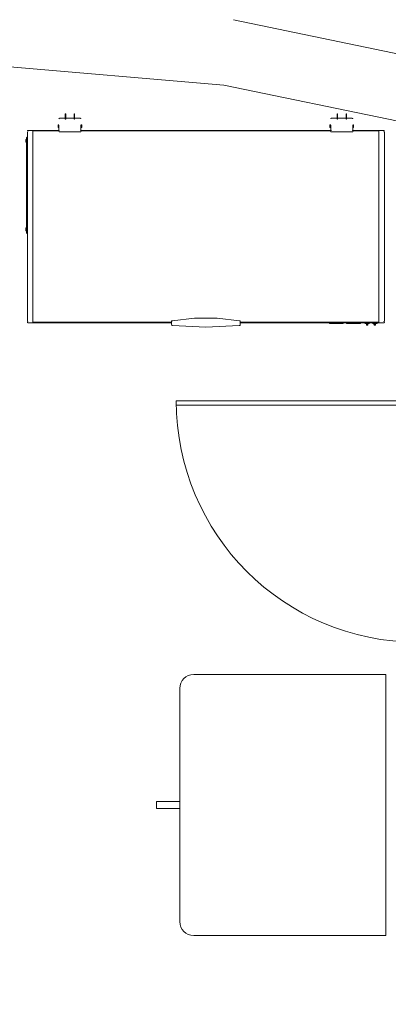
# Model space of a CAD drawing. Header units: millimetres. Extents: x 567 to 934, y -1 to 364.
# Tile 415 of 656: x 747.95 to 750.64, y 47.27 to 54.44. Entities that reach past the tile are written whole.
import ezdxf

# ---------------------------------------------------------------- set-up
doc = ezdxf.new("R2010")
doc.units = ezdxf.units.MM
doc.header["$MEASUREMENT"] = 0
doc.layers.add('ARQ FINA', color=8, linetype='Continuous')

msp = doc.modelspace()

# ---------------------------------------------------------------- linework, layer by layer
at = {"layer": 'ARQ FINA', "lineweight": 5}
for p, q in [((813.7128, 41.1145), (749.5081, 54.441)), ((813.7128, 41.1145), (749.5081, 54.441)), ((746.8453, 54.1871), (749.4386, 53.9652)), ((749.4386, 53.9652), (750.7078, 53.7018)), ((748.2869, 53.7548), (748.2834, 53.7548)), ((748.2834, 53.7548), (748.2834, 53.7178)), ((748.2869, 53.7178), (748.2869, 53.7548)), ((748.3522, 53.7548), (748.3487, 53.7548)), ((748.3487, 53.7548), (748.3487, 53.7178)), ((748.3522, 53.7178), (748.3522, 53.7548)), ((750.2669, 53.7548), (750.2634, 53.7548)), ((750.2634, 53.7548), (750.2634, 53.7178)), ((750.2669, 53.7178), (750.2669, 53.7548)), ((750.3322, 53.7548), (750.3287, 53.7548)), ((750.3287, 53.7548), (750.3287, 53.7178)), ((750.3322, 53.7178), (750.3322, 53.7548)), ((748.2318, 53.6769), (748.2318, 53.657)), ((748.2318, 53.6769), (748.2318, 53.6694)), ((748.2318, 53.6694), (748.2318, 53.6769)), ((748.2344, 53.6769), (748.2318, 53.6769)), ((748.2318, 53.6769), (748.2344, 53.6769)), ((748.2378, 53.6769), (748.2344, 53.6769)), ((748.2378, 53.6695), (748.2378, 53.674)), ((748.2378, 53.6569), (748.2378, 53.674)), ((748.3938, 53.7231), (748.2418, 53.7231)), ((748.2834, 53.7178), (748.2869, 53.7178)), ((748.3487, 53.7178), (748.3522, 53.7178)), ((748.4012, 53.6769), (748.3978, 53.6769)), ((748.3978, 53.674), (748.3978, 53.6569)), ((748.3978, 53.674), (748.3978, 53.6695)), ((748.4012, 53.6769), (748.4038, 53.6769)), ((748.4038, 53.6769), (748.4012, 53.6769)), ((748.4038, 53.6769), (748.4038, 53.6694)), ((748.4038, 53.657), (748.4038, 53.6769)), ((748.4038, 53.6694), (748.4038, 53.6769)), ((750.2118, 53.6694), (750.2118, 53.6769)), ((750.2118, 53.6769), (750.2118, 53.6694)), ((750.2118, 53.6769), (750.2118, 53.657)), ((750.2118, 53.6769), (750.2144, 53.6769)), ((750.2144, 53.6769), (750.2118, 53.6769)), ((750.2178, 53.6769), (750.2144, 53.6769)), ((750.2178, 53.6695), (750.2178, 53.674)), ((750.2178, 53.6569), (750.2178, 53.674)), ((750.3738, 53.7231), (750.2218, 53.7231)), ((750.2634, 53.7178), (750.2669, 53.7178)), ((750.3287, 53.7178), (750.3322, 53.7178)), ((750.3812, 53.6769), (750.3778, 53.6769)), ((750.3778, 53.674), (750.3778, 53.6569)), ((750.3778, 53.674), (750.3778, 53.6695)), ((750.3838, 53.6769), (750.3812, 53.6769)), ((750.3812, 53.6769), (750.3838, 53.6769)), ((750.3838, 53.6694), (750.3838, 53.6769)), ((750.3838, 53.657), (750.3838, 53.6769)), ((750.3838, 53.6769), (750.3838, 53.6694)), ((748.0078, 53.6252), (748.0078, 52.2452)), ((748.0438, 53.6352), (748.0118, 53.6352)), ((748.2405, 53.6352), (748.0278, 53.6352)), ((748.2385, 53.6312), (748.0478, 53.6312)), ((748.0478, 53.6312), (748.0478, 53.6252)), ((748.0478, 52.2452), (748.0478, 53.6252)), ((748.0478, 52.2452), (748.0478, 53.6252)), ((748.2318, 53.6645), (748.2318, 53.657)), ((748.2318, 53.657), (748.2318, 53.6645)), ((748.2318, 53.657), (748.2344, 53.657)), ((748.2344, 53.657), (748.2318, 53.657)), ((748.2344, 53.6569), (748.2378, 53.6569)), ((748.2378, 53.6731), (748.2378, 53.638)), ((748.2378, 53.6569), (748.2378, 53.6644)), ((748.2418, 53.6242), (748.3938, 53.6242)), ((750.2205, 53.6352), (748.3951, 53.6352)), ((750.2185, 53.6312), (748.3971, 53.6312)), ((748.3978, 53.638), (748.3978, 53.6731)), ((748.3978, 53.6644), (748.3978, 53.6569)), ((748.3978, 53.6569), (748.4012, 53.6569)), ((748.4038, 53.657), (748.4012, 53.657)), ((748.4012, 53.657), (748.4038, 53.657)), ((748.4038, 53.6645), (748.4038, 53.657)), ((748.4038, 53.657), (748.4038, 53.6645)), ((750.2118, 53.657), (750.2118, 53.6645)), ((750.2118, 53.6645), (750.2118, 53.657)), ((750.2144, 53.657), (750.2118, 53.657)), ((750.2118, 53.657), (750.2144, 53.657)), ((750.2144, 53.6569), (750.2178, 53.6569)), ((750.2178, 53.6731), (750.2178, 53.638)), ((750.2178, 53.6569), (750.2178, 53.6644)), ((750.2218, 53.6242), (750.3738, 53.6242)), ((750.5878, 53.6352), (750.3751, 53.6352)), ((750.5678, 53.6312), (750.3771, 53.6312)), ((750.3778, 53.638), (750.3778, 53.6731)), ((750.3778, 53.6644), (750.3778, 53.6569)), ((750.3778, 53.6569), (750.3812, 53.6569)), ((750.3812, 53.657), (750.3838, 53.657)), ((750.3838, 53.657), (750.3812, 53.657)), ((750.3838, 53.657), (750.3838, 53.6645)), ((750.3838, 53.6645), (750.3838, 53.657)), ((750.5678, 53.6252), (750.5678, 53.6312)), ((750.5678, 53.6252), (750.5678, 52.2452)), ((750.5678, 53.6252), (750.5678, 52.2452)), ((750.6038, 53.6352), (750.5718, 53.6352)), ((750.6078, 52.2452), (750.6078, 53.6252)), ((747.9958, 53.5614), (747.9958, 53.5689)), ((747.9958, 53.5689), (747.9958, 53.5614)), ((747.9958, 53.5689), (747.9958, 53.549)), ((747.9958, 53.5689), (747.9984, 53.5689)), ((747.9984, 53.5689), (747.9958, 53.5689)), ((747.9958, 53.549), (747.9958, 53.5566)), ((747.9958, 53.5566), (747.9958, 53.549)), ((747.9984, 53.549), (747.9958, 53.549)), ((747.9958, 53.549), (747.9984, 53.549)), ((748.0018, 53.569), (747.9984, 53.569)), ((748.0018, 53.569), (747.9984, 53.569)), ((747.9984, 53.549), (748.0018, 53.549)), ((747.9984, 53.549), (748.0018, 53.549)), ((748.0018, 53.5812), (748.0018, 52.8892)), ((748.0078, 53.5852), (748.0058, 53.5852)), ((747.9958, 52.9176), (747.9958, 52.9251)), ((747.9958, 52.9251), (747.9958, 52.9176)), ((747.9958, 52.9251), (747.9958, 52.9052)), ((747.9958, 52.9251), (747.9984, 52.9251)), ((747.9984, 52.9251), (747.9958, 52.9251)), ((747.9958, 52.9052), (747.9958, 52.9128)), ((747.9958, 52.9128), (747.9958, 52.9052)), ((747.9984, 52.9052), (747.9958, 52.9052)), ((747.9958, 52.9052), (747.9984, 52.9052)), ((748.0018, 52.9252), (747.9984, 52.9252)), ((748.0018, 52.9252), (747.9984, 52.9252)), ((747.9984, 52.9052), (748.0018, 52.9052)), ((747.9984, 52.9052), (748.0018, 52.9052)), ((748.0078, 52.8852), (748.0058, 52.8852)), ((748.0478, 52.2452), (748.0478, 52.2392)), ((749.0578, 52.2225), (749.0578, 52.2434)), ((749.5578, 52.2434), (749.5578, 52.2225)), ((750.5678, 52.2392), (750.5678, 52.2452)), ((748.0118, 52.2352), (748.0438, 52.2352)), ((748.0278, 52.2352), (749.0578, 52.2352)), ((748.0478, 52.2392), (749.0578, 52.2392)), ((749.5578, 52.2392), (750.5678, 52.2392)), ((749.5578, 52.2352), (750.5878, 52.2352)), ((750.2085, 52.2357), (750.2085, 52.2292)), ((750.2085, 52.2292), (750.2585, 52.2292)), ((750.2166, 52.2352), (750.2166, 52.2326)), ((750.2585, 52.2292), (750.3085, 52.2292)), ((750.3085, 52.2292), (750.3085, 52.2353)), ((750.3328, 52.2353), (750.3328, 52.2292)), ((750.3328, 52.2292), (750.3828, 52.2292)), ((750.3409, 52.2352), (750.3409, 52.2326)), ((750.3828, 52.2292), (750.4328, 52.2292)), ((750.4328, 52.2292), (750.4328, 52.2353)), ((750.4648, 52.2352), (750.4648, 52.2332)), ((750.4648, 52.2332), (750.4662, 52.2332)), ((750.4648, 52.2332), (750.4693, 52.2332)), ((750.4661, 52.2353), (750.4661, 52.2319)), ((750.4661, 52.2319), (750.4661, 52.2291)), ((750.4666, 52.2291), (750.4661, 52.2291)), ((750.4666, 52.2291), (750.4661, 52.2291)), ((750.4662, 52.2332), (750.4707, 52.2332)), ((750.4722, 52.2291), (750.4681, 52.2291)), ((750.4722, 52.2291), (750.4681, 52.2291)), ((750.4693, 52.2332), (750.4707, 52.2332)), ((750.4707, 52.2332), (750.4707, 52.2352)), ((750.4771, 52.2257), (750.477, 52.2261)), ((750.477, 52.2261), (750.4771, 52.2257)), ((750.4885, 52.2257), (750.4771, 52.2257)), ((750.4799, 52.2352), (750.4799, 52.2332)), ((750.4799, 52.2332), (750.4828, 52.2332)), ((750.4828, 52.2332), (750.4857, 52.2332)), ((750.4857, 52.2332), (750.4857, 52.2352)), ((750.4886, 52.2261), (750.4885, 52.2257)), ((750.4885, 52.2257), (750.4886, 52.2261)), ((750.4975, 52.2291), (750.492, 52.2291)), ((750.4975, 52.2291), (750.492, 52.2291)), ((750.495, 52.2352), (750.495, 52.2332)), ((750.495, 52.2332), (750.4995, 52.2332)), ((750.495, 52.2332), (750.4963, 52.2332)), ((750.4963, 52.2332), (750.5008, 52.2332)), ((750.4995, 52.2291), (750.499, 52.2291)), ((750.4995, 52.2291), (750.499, 52.2291)), ((750.4995, 52.2319), (750.4995, 52.2353)), ((750.4995, 52.2332), (750.5008, 52.2332)), ((750.4995, 52.2291), (750.4995, 52.2319)), ((750.5008, 52.2332), (750.5008, 52.2352)), ((750.5195, 52.2352), (750.5195, 52.2332)), ((750.5195, 52.2332), (750.5209, 52.2332)), ((750.5195, 52.2332), (750.524, 52.2332)), ((750.5208, 52.2353), (750.5208, 52.2319)), ((750.5208, 52.2319), (750.5208, 52.2291)), ((750.5214, 52.2291), (750.5208, 52.2291)), ((750.5214, 52.2291), (750.5208, 52.2291)), ((750.5209, 52.2332), (750.5254, 52.2332)), ((750.5284, 52.2291), (750.5228, 52.2291)), ((750.5284, 52.2291), (750.5228, 52.2291)), ((750.524, 52.2332), (750.5254, 52.2332)), ((750.5254, 52.2332), (750.5254, 52.2352)), ((750.5318, 52.2257), (750.5317, 52.2261)), ((750.5317, 52.2261), (750.5318, 52.2257)), ((750.5433, 52.2257), (750.5318, 52.2257)), ((750.5346, 52.2352), (750.5346, 52.2332)), ((750.5346, 52.2332), (750.5375, 52.2332)), ((750.5375, 52.2332), (750.5405, 52.2332)), ((750.5405, 52.2332), (750.5405, 52.2352)), ((750.5433, 52.2261), (750.5433, 52.2257)), ((750.5433, 52.2257), (750.5433, 52.2261)), ((750.5522, 52.2291), (750.5467, 52.2291)), ((750.5522, 52.2291), (750.5467, 52.2291)), ((750.5497, 52.2352), (750.5497, 52.2332)), ((750.5497, 52.2332), (750.5542, 52.2332)), ((750.5497, 52.2332), (750.5511, 52.2332)), ((750.5511, 52.2332), (750.5556, 52.2332)), ((750.5542, 52.2291), (750.5537, 52.2291)), ((750.5542, 52.2291), (750.5537, 52.2291)), ((750.5542, 52.2319), (750.5542, 52.2353)), ((750.5542, 52.2332), (750.5556, 52.2332)), ((750.5542, 52.2291), (750.5542, 52.2319)), ((750.5556, 52.2332), (750.5556, 52.2352)), ((750.5718, 52.2352), (750.6038, 52.2352)), ((750.8478, 51.6663), (749.0923, 51.6663)), ((749.0923, 51.6663), (749.0923, 51.6344)), ((749.0923, 51.6344), (750.8478, 51.6344)), ((750.6178, 49.6754), (749.2194, 49.6754)), ((749.2194, 49.6754), (750.6178, 49.6754)), ((750.6178, 47.7754), (750.6178, 49.6754)), ((750.6178, 49.6754), (750.6178, 47.7754)), ((749.1178, 49.5738), (749.1178, 48.7508)), ((749.1178, 47.877), (749.1178, 49.5738)), ((749.1178, 48.7508), (748.9479, 48.7508)), ((748.9479, 48.7508), (748.9479, 48.7)), ((748.9479, 48.7), (748.9479, 48.7508)), ((748.9479, 48.7508), (749.1178, 48.7508)), ((749.1178, 48.7), (749.1178, 48.7508)), ((749.1178, 48.7508), (749.1178, 48.7)), ((748.9479, 48.7), (749.1178, 48.7)), ((749.1178, 48.7), (748.9479, 48.7)), ((749.1178, 48.7), (749.1178, 47.877)), ((749.2194, 47.7754), (750.6178, 47.7754)), ((750.6178, 47.7754), (749.2194, 47.7754))]:
    msp.add_line(p, q, dxfattribs=at)
for points in [[(748.2378, 53.7191), (748.2378, 53.7192), (748.2378, 53.7194), (748.2378, 53.7196), (748.2378, 53.7197), (748.2379, 53.7199), (748.2379, 53.72), (748.238, 53.7202), (748.238, 53.7203), (748.2381, 53.7205), (748.2381, 53.7206), (748.2382, 53.7208), (748.2382, 53.7209), (748.2383, 53.7211), (748.2384, 53.7212), (748.2385, 53.7213), (748.2386, 53.7215), (748.2387, 53.7216), (748.2388, 53.7217), (748.2389, 53.7218), (748.239, 53.7219), (748.2391, 53.7221), (748.2392, 53.7222), (748.2394, 53.7223), (748.2395, 53.7224), (748.2396, 53.7224), (748.2398, 53.7225), (748.2399, 53.7226), (748.2401, 53.7227), (748.2402, 53.7227), (748.2403, 53.7228), (748.2405, 53.7229), (748.2407, 53.7229), (748.2408, 53.7229), (748.241, 53.723), (748.2411, 53.723), (748.2413, 53.723), (748.2414, 53.7231), (748.2416, 53.7231), (748.2418, 53.7231), (748.2418, 53.7231)], [(748.3938, 53.7231), (748.394, 53.7231), (748.3941, 53.7231), (748.3943, 53.723), (748.3944, 53.723), (748.3946, 53.723), (748.3947, 53.723), (748.3949, 53.7229), (748.3951, 53.7229), (748.3952, 53.7228), (748.3954, 53.7228), (748.3955, 53.7227), (748.3956, 53.7226), (748.3958, 53.7225), (748.3959, 53.7225), (748.3961, 53.7224), (748.3962, 53.7223), (748.3963, 53.7222), (748.3964, 53.7221), (748.3966, 53.722), (748.3967, 53.7219), (748.3968, 53.7217), (748.3969, 53.7216), (748.397, 53.7215), (748.3971, 53.7214), (748.3972, 53.7212), (748.3972, 53.7211), (748.3973, 53.721), (748.3974, 53.7208), (748.3975, 53.7207), (748.3975, 53.7205), (748.3976, 53.7204), (748.3976, 53.7202), (748.3977, 53.7201), (748.3977, 53.7199), (748.3977, 53.7198), (748.3978, 53.7196), (748.3978, 53.7194), (748.3978, 53.7193), (748.3978, 53.7191), (748.3978, 53.7191)], [(750.2178, 53.7191), (750.2178, 53.7192), (750.2178, 53.7194), (750.2178, 53.7196), (750.2179, 53.7197), (750.2179, 53.7199), (750.2179, 53.72), (750.218, 53.7202), (750.218, 53.7203), (750.2181, 53.7205), (750.2181, 53.7206), (750.2182, 53.7208), (750.2183, 53.7209), (750.2183, 53.7211), (750.2184, 53.7212), (750.2185, 53.7213), (750.2186, 53.7215), (750.2187, 53.7216), (750.2188, 53.7217), (750.2189, 53.7218), (750.219, 53.7219), (750.2191, 53.7221), (750.2193, 53.7222), (750.2194, 53.7223), (750.2195, 53.7224), (750.2197, 53.7224), (750.2198, 53.7225), (750.2199, 53.7226), (750.2201, 53.7227), (750.2202, 53.7227), (750.2204, 53.7228), (750.2205, 53.7229), (750.2207, 53.7229), (750.2208, 53.7229), (750.221, 53.723), (750.2211, 53.723), (750.2213, 53.723), (750.2215, 53.7231), (750.2216, 53.7231), (750.2218, 53.7231), (750.2218, 53.7231)], [(750.3738, 53.7231), (750.374, 53.7231), (750.3741, 53.7231), (750.3743, 53.723), (750.3745, 53.723), (750.3746, 53.723), (750.3748, 53.723), (750.3749, 53.7229), (750.3751, 53.7229), (750.3752, 53.7228), (750.3754, 53.7228), (750.3755, 53.7227), (750.3757, 53.7226), (750.3758, 53.7225), (750.3759, 53.7225), (750.3761, 53.7224), (750.3762, 53.7223), (750.3763, 53.7222), (750.3765, 53.7221), (750.3766, 53.722), (750.3767, 53.7219), (750.3768, 53.7217), (750.3769, 53.7216), (750.377, 53.7215), (750.3771, 53.7214), (750.3772, 53.7212), (750.3773, 53.7211), (750.3773, 53.721), (750.3774, 53.7208), (750.3775, 53.7207), (750.3775, 53.7205), (750.3776, 53.7204), (750.3776, 53.7202), (750.3777, 53.7201), (750.3777, 53.7199), (750.3778, 53.7198), (750.3778, 53.7196), (750.3778, 53.7194), (750.3778, 53.7193), (750.3778, 53.7191), (750.3778, 53.7191)], [(748.0078, 53.6312), (748.0078, 53.6314), (748.0078, 53.6315), (748.0078, 53.6317), (748.0079, 53.6318), (748.0079, 53.632), (748.0079, 53.6321), (748.008, 53.6323), (748.008, 53.6325), (748.0081, 53.6326), (748.0081, 53.6328), (748.0082, 53.6329), (748.0083, 53.633), (748.0083, 53.6332), (748.0084, 53.6333), (748.0085, 53.6335), (748.0086, 53.6336), (748.0087, 53.6337), (748.0088, 53.6338), (748.0089, 53.6339), (748.009, 53.6341), (748.0091, 53.6342), (748.0093, 53.6343), (748.0094, 53.6344), (748.0095, 53.6345), (748.0096, 53.6346)], [(748.0099, 53.6347), (748.0101, 53.6348), (748.0102, 53.6349), (748.0104, 53.6349), (748.0105, 53.635), (748.0107, 53.635), (748.0108, 53.6351), (748.011, 53.6351), (748.0111, 53.6351), (748.0113, 53.6352), (748.0114, 53.6352), (748.0116, 53.6352), (748.0118, 53.6352), (748.0118, 53.6352)], [(748.0119, 53.6273), (748.0114, 53.6267), (748.011, 53.626), (748.0106, 53.6253)], [(748.0278, 53.6352), (748.027, 53.6352), (748.0262, 53.6351), (748.0254, 53.635), (748.0246, 53.6349)], [(748.0438, 53.6352), (748.044, 53.6352), (748.0441, 53.6352), (748.0443, 53.6352), (748.0444, 53.6351), (748.0446, 53.6351), (748.0448, 53.6351), (748.0449, 53.635), (748.0451, 53.635), (748.0452, 53.6349), (748.0454, 53.6349), (748.0455, 53.6348), (748.0457, 53.6347)], [(748.0459, 53.6346), (748.0461, 53.6345), (748.0462, 53.6344), (748.0463, 53.6343), (748.0464, 53.6342), (748.0466, 53.6341), (748.0467, 53.634), (748.0468, 53.6339), (748.0469, 53.6337), (748.047, 53.6336), (748.0471, 53.6335), (748.0472, 53.6334), (748.0473, 53.6332), (748.0473, 53.6331), (748.0474, 53.6329), (748.0475, 53.6328), (748.0475, 53.6326), (748.0476, 53.6325), (748.0476, 53.6323), (748.0477, 53.6322), (748.0477, 53.632), (748.0477, 53.6319), (748.0478, 53.6317), (748.0478, 53.6316), (748.0478, 53.6314), (748.0478, 53.6312), (748.0478, 53.6312)], [(748.2379, 53.6385), (748.2378, 53.6387), (748.2378, 53.6388), (748.2378, 53.639), (748.2378, 53.6391), (748.2378, 53.6392)], [(748.2378, 53.6347), (748.2378, 53.6351), (748.2378, 53.6356), (748.2378, 53.636), (748.2378, 53.6364), (748.2378, 53.6368), (748.2378, 53.6371), (748.2378, 53.6375), (748.2378, 53.6378), (748.2378, 53.638), (748.2378, 53.6383), (748.2378, 53.6385), (748.2378, 53.6387), (748.2378, 53.6388), (748.2378, 53.639), (748.2378, 53.6391), (748.2378, 53.6391), (748.2378, 53.6392), (748.2378, 53.6392)], [(748.2418, 53.6242), (748.2416, 53.6242), (748.2415, 53.6242), (748.2413, 53.6242), (748.2412, 53.6242), (748.241, 53.6243), (748.2408, 53.6243), (748.2407, 53.6243), (748.2405, 53.6244), (748.2404, 53.6244), (748.2402, 53.6245), (748.2401, 53.6246), (748.24, 53.6246), (748.2398, 53.6247), (748.2397, 53.6248), (748.2395, 53.6249), (748.2394, 53.625), (748.2393, 53.6251), (748.2392, 53.6252), (748.239, 53.6253), (748.2389, 53.6254), (748.2388, 53.6255), (748.2387, 53.6256), (748.2386, 53.6258), (748.2385, 53.6259), (748.2384, 53.626), (748.2383, 53.6262), (748.2383, 53.6263), (748.2382, 53.6264), (748.2381, 53.6266), (748.2381, 53.6267), (748.238, 53.6269), (748.238, 53.627), (748.2379, 53.6272), (748.2379, 53.6273), (748.2379, 53.6275), (748.2378, 53.6277), (748.2378, 53.6278), (748.2378, 53.628), (748.2378, 53.6281), (748.2378, 53.6282)], [(748.2386, 53.6368), (748.2385, 53.6369), (748.2384, 53.637), (748.2383, 53.6372), (748.2383, 53.6373), (748.2382, 53.6374), (748.2381, 53.6376), (748.2381, 53.6377), (748.238, 53.6379)], [(748.2402, 53.6355), (748.2401, 53.6356), (748.24, 53.6356), (748.2398, 53.6357), (748.2397, 53.6358), (748.2395, 53.6359), (748.2394, 53.636), (748.2393, 53.6361)], [(748.2416, 53.6352), (748.2415, 53.6352), (748.2413, 53.6352)], [(748.3942, 53.6352), (748.394, 53.6352), (748.3938, 53.6352)], [(748.3978, 53.6282), (748.3978, 53.628), (748.3978, 53.6279), (748.3978, 53.6277), (748.3977, 53.6275), (748.3977, 53.6274), (748.3977, 53.6272), (748.3976, 53.6271), (748.3976, 53.6269), (748.3975, 53.6268), (748.3975, 53.6266), (748.3974, 53.6265), (748.3973, 53.6263), (748.3973, 53.6262), (748.3972, 53.6261), (748.3971, 53.6259), (748.397, 53.6258), (748.3969, 53.6257), (748.3968, 53.6255), (748.3967, 53.6254), (748.3966, 53.6253), (748.3965, 53.6252), (748.3963, 53.6251), (748.3962, 53.625), (748.3961, 53.6249), (748.396, 53.6248), (748.3958, 53.6247), (748.3957, 53.6246), (748.3955, 53.6246), (748.3954, 53.6245), (748.3952, 53.6244), (748.3951, 53.6244), (748.3949, 53.6243), (748.3948, 53.6243), (748.3946, 53.6243), (748.3945, 53.6242), (748.3943, 53.6242), (748.3942, 53.6242), (748.394, 53.6242), (748.3938, 53.6242), (748.3938, 53.6242)], [(748.3962, 53.636), (748.3961, 53.6359), (748.396, 53.6358), (748.3958, 53.6357), (748.3957, 53.6357), (748.3955, 53.6356), (748.3954, 53.6355)], [(748.3976, 53.6379), (748.3975, 53.6378), (748.3975, 53.6376), (748.3974, 53.6375), (748.3973, 53.6373), (748.3973, 53.6372), (748.3972, 53.6371), (748.3971, 53.6369), (748.397, 53.6368)], [(748.3978, 53.6392), (748.3978, 53.639), (748.3978, 53.6389), (748.3978, 53.6387), (748.3977, 53.6386)], [(748.3978, 53.6392), (748.3978, 53.6392), (748.3978, 53.6391), (748.3978, 53.6391), (748.3978, 53.639), (748.3978, 53.6388), (748.3978, 53.6387), (748.3978, 53.6385), (748.3978, 53.6383), (748.3978, 53.638), (748.3978, 53.6377), (748.3978, 53.6374), (748.3978, 53.6371), (748.3978, 53.6368), (748.3978, 53.6364), (748.3978, 53.636), (748.3978, 53.6355), (748.3978, 53.6351), (748.3978, 53.6347)], [(750.2178, 53.6347), (750.2178, 53.6351), (750.2178, 53.6356), (750.2178, 53.636), (750.2178, 53.6364), (750.2178, 53.6368), (750.2178, 53.6371), (750.2178, 53.6375), (750.2178, 53.6378), (750.2178, 53.638), (750.2178, 53.6383), (750.2178, 53.6385), (750.2178, 53.6387), (750.2178, 53.6388), (750.2178, 53.639), (750.2178, 53.6391), (750.2178, 53.6391), (750.2178, 53.6392), (750.2178, 53.6392)], [(750.2179, 53.6385), (750.2178, 53.6387), (750.2178, 53.6388), (750.2178, 53.639), (750.2178, 53.6391), (750.2178, 53.6392)], [(750.2218, 53.6242), (750.2217, 53.6242), (750.2215, 53.6242), (750.2213, 53.6242), (750.2212, 53.6242), (750.221, 53.6243), (750.2209, 53.6243), (750.2207, 53.6243), (750.2206, 53.6244), (750.2204, 53.6244), (750.2203, 53.6245), (750.2201, 53.6246), (750.22, 53.6246), (750.2198, 53.6247), (750.2197, 53.6248), (750.2196, 53.6249), (750.2194, 53.625), (750.2193, 53.6251), (750.2192, 53.6252), (750.2191, 53.6253), (750.2189, 53.6254), (750.2188, 53.6255), (750.2187, 53.6256), (750.2186, 53.6258), (750.2185, 53.6259), (750.2184, 53.626), (750.2184, 53.6262), (750.2183, 53.6263), (750.2182, 53.6264), (750.2181, 53.6266), (750.2181, 53.6267), (750.218, 53.6269), (750.218, 53.627), (750.2179, 53.6272), (750.2179, 53.6273), (750.2179, 53.6275), (750.2178, 53.6277), (750.2178, 53.6278), (750.2178, 53.628), (750.2178, 53.6281), (750.2178, 53.6282)], [(750.2186, 53.6368), (750.2185, 53.6369), (750.2184, 53.637), (750.2184, 53.6372), (750.2183, 53.6373), (750.2182, 53.6374), (750.2181, 53.6376), (750.2181, 53.6377), (750.218, 53.6379)], [(750.2203, 53.6355), (750.2201, 53.6356), (750.22, 53.6356), (750.2198, 53.6357), (750.2197, 53.6358), (750.2196, 53.6359), (750.2194, 53.636), (750.2193, 53.6361)], [(750.2217, 53.6352), (750.2215, 53.6352), (750.2213, 53.6352)], [(750.3778, 53.6282), (750.3778, 53.628), (750.3778, 53.6279), (750.3778, 53.6277), (750.3778, 53.6275), (750.3777, 53.6274), (750.3777, 53.6272), (750.3777, 53.6271), (750.3776, 53.6269), (750.3776, 53.6268), (750.3775, 53.6266), (750.3774, 53.6265), (750.3774, 53.6263), (750.3773, 53.6262), (750.3772, 53.6261), (750.3771, 53.6259), (750.377, 53.6258), (750.3769, 53.6257), (750.3768, 53.6255), (750.3767, 53.6254), (750.3766, 53.6253), (750.3765, 53.6252), (750.3764, 53.6251), (750.3762, 53.625), (750.3761, 53.6249), (750.376, 53.6248), (750.3758, 53.6247), (750.3757, 53.6246), (750.3756, 53.6246), (750.3754, 53.6245), (750.3753, 53.6244), (750.3751, 53.6244), (750.375, 53.6243), (750.3748, 53.6243), (750.3747, 53.6243), (750.3745, 53.6242), (750.3743, 53.6242), (750.3742, 53.6242), (750.374, 53.6242), (750.3739, 53.6242), (750.3738, 53.6242)], [(750.3742, 53.6352), (750.374, 53.6352), (750.3739, 53.6352)], [(750.3762, 53.636), (750.3761, 53.6359), (750.376, 53.6358), (750.3758, 53.6357), (750.3757, 53.6357), (750.3756, 53.6356), (750.3754, 53.6355)], [(750.3776, 53.6379), (750.3776, 53.6378), (750.3775, 53.6376), (750.3774, 53.6375), (750.3774, 53.6373), (750.3773, 53.6372), (750.3772, 53.6371), (750.3771, 53.6369), (750.377, 53.6368)], [(750.3778, 53.6392), (750.3778, 53.639), (750.3778, 53.6389), (750.3778, 53.6387), (750.3778, 53.6386)], [(750.3778, 53.6392), (750.3778, 53.6392), (750.3778, 53.6391), (750.3778, 53.6391), (750.3778, 53.639), (750.3778, 53.6388), (750.3778, 53.6387), (750.3778, 53.6385), (750.3778, 53.6383), (750.3778, 53.638), (750.3778, 53.6377), (750.3778, 53.6374), (750.3778, 53.6371), (750.3778, 53.6368), (750.3778, 53.6364), (750.3778, 53.636), (750.3778, 53.6355), (750.3778, 53.6351), (750.3778, 53.6347)], [(750.5678, 53.6312), (750.5678, 53.6314), (750.5678, 53.6315), (750.5678, 53.6317), (750.5679, 53.6318), (750.5679, 53.632), (750.5679, 53.6321), (750.568, 53.6323), (750.568, 53.6325), (750.5681, 53.6326), (750.5681, 53.6328), (750.5682, 53.6329), (750.5683, 53.633), (750.5683, 53.6332), (750.5684, 53.6333), (750.5685, 53.6335), (750.5686, 53.6336), (750.5687, 53.6337), (750.5688, 53.6338), (750.5689, 53.6339), (750.569, 53.6341), (750.5691, 53.6342), (750.5693, 53.6343), (750.5694, 53.6344), (750.5695, 53.6345), (750.5696, 53.6346)], [(750.5699, 53.6347), (750.5701, 53.6348), (750.5702, 53.6349), (750.5704, 53.6349), (750.5705, 53.635), (750.5707, 53.635), (750.5708, 53.6351), (750.571, 53.6351), (750.5711, 53.6351), (750.5713, 53.6352), (750.5714, 53.6352), (750.5716, 53.6352), (750.5718, 53.6352), (750.5718, 53.6352)], [(750.5912, 53.6349), (750.5904, 53.635), (750.5896, 53.6351), (750.5888, 53.6352), (750.588, 53.6352), (750.5878, 53.6352)], [(750.6038, 53.6352), (750.604, 53.6352), (750.6041, 53.6352), (750.6043, 53.6352), (750.6044, 53.6351), (750.6046, 53.6351), (750.6048, 53.6351), (750.6049, 53.635), (750.6051, 53.635), (750.6052, 53.6349), (750.6054, 53.6349), (750.6055, 53.6348), (750.6057, 53.6347)], [(750.6052, 53.6251), (750.6048, 53.6258), (750.6043, 53.6265), (750.6038, 53.6271)], [(750.6059, 53.6346), (750.6061, 53.6345), (750.6062, 53.6344), (750.6063, 53.6343), (750.6064, 53.6342), (750.6066, 53.6341), (750.6067, 53.634), (750.6068, 53.6339), (750.6069, 53.6337), (750.607, 53.6336), (750.6071, 53.6335), (750.6072, 53.6334), (750.6073, 53.6332), (750.6073, 53.6331), (750.6074, 53.6329), (750.6075, 53.6328), (750.6075, 53.6326), (750.6076, 53.6325), (750.6076, 53.6323), (750.6077, 53.6322), (750.6077, 53.632), (750.6077, 53.6319), (750.6078, 53.6317), (750.6078, 53.6316), (750.6078, 53.6314), (750.6078, 53.6312), (750.6078, 53.6312)], [(748.0058, 53.5852), (748.0048, 53.5851), (748.0043, 53.5849), (748.0038, 53.5847), (748.0034, 53.5844), (748.003, 53.584), (748.0026, 53.5836), (748.0023, 53.5832), (748.0022, 53.583), (748.0021, 53.5827), (748.0019, 53.5822), (748.0018, 53.5812)], [(748.0018, 52.8892), (748.0019, 52.8882), (748.0021, 52.8877), (748.0023, 52.8872), (748.0025, 52.887), (748.0026, 52.8868), (748.003, 52.8864), (748.0034, 52.886), (748.0038, 52.8857), (748.0043, 52.8855), (748.0048, 52.8853), (748.0058, 52.8852)], [(748.0105, 52.2453), (748.0109, 52.2446), (748.0113, 52.2439), (748.0118, 52.2432)], [(749.0578, 52.2434), (749.0584, 52.246), (749.0602, 52.2482), (749.0627, 52.2493)], [(749.0627, 52.2493), (749.2256, 52.2695), (749.39, 52.2695), (749.5529, 52.2493)], [(749.5529, 52.2493), (749.5542, 52.2489), (749.5554, 52.2482), (749.5564, 52.2472), (749.5572, 52.246), (749.5578, 52.2434)], [(750.6037, 52.2431), (750.6042, 52.2437), (750.6046, 52.2444), (750.6051, 52.2451)], [(748.0097, 52.2358), (748.0095, 52.2359), (748.0094, 52.236), (748.0093, 52.2361), (748.0092, 52.2362), (748.0091, 52.2363), (748.0089, 52.2364), (748.0088, 52.2365), (748.0087, 52.2366), (748.0086, 52.2368), (748.0085, 52.2369), (748.0084, 52.237), (748.0084, 52.2372), (748.0083, 52.2373), (748.0082, 52.2374), (748.0081, 52.2376), (748.0081, 52.2377), (748.008, 52.2379), (748.008, 52.238), (748.0079, 52.2382), (748.0079, 52.2384), (748.0079, 52.2385), (748.0078, 52.2387), (748.0078, 52.2388), (748.0078, 52.239), (748.0078, 52.2391), (748.0078, 52.2392)], [(748.0118, 52.2352), (748.0116, 52.2352), (748.0115, 52.2352), (748.0113, 52.2352), (748.0112, 52.2352), (748.011, 52.2353), (748.0109, 52.2353), (748.0107, 52.2353), (748.0105, 52.2354), (748.0104, 52.2354), (748.0102, 52.2355), (748.0101, 52.2356), (748.01, 52.2356)], [(748.0244, 52.2355), (748.0252, 52.2354), (748.026, 52.2353), (748.0268, 52.2352), (748.0276, 52.2352), (748.0278, 52.2352)], [(748.0457, 52.2357), (748.0455, 52.2356), (748.0454, 52.2355), (748.0453, 52.2355), (748.0451, 52.2354), (748.045, 52.2354), (748.0448, 52.2353), (748.0446, 52.2353), (748.0445, 52.2353), (748.0443, 52.2352), (748.0442, 52.2352), (748.044, 52.2352), (748.0438, 52.2352), (748.0438, 52.2352)], [(748.0478, 52.2392), (748.0478, 52.239), (748.0478, 52.2389), (748.0478, 52.2387), (748.0478, 52.2386), (748.0477, 52.2384), (748.0477, 52.2382), (748.0477, 52.2381), (748.0476, 52.2379), (748.0476, 52.2378), (748.0475, 52.2376), (748.0474, 52.2375), (748.0474, 52.2373), (748.0473, 52.2372), (748.0472, 52.2371), (748.0471, 52.2369), (748.047, 52.2368), (748.0469, 52.2367), (748.0468, 52.2366), (748.0467, 52.2364), (748.0466, 52.2363), (748.0465, 52.2362), (748.0464, 52.2361), (748.0462, 52.236), (748.0461, 52.2359), (748.046, 52.2358)], [(749.0651, 52.2145), (749.0632, 52.2149), (749.0614, 52.2158), (749.0599, 52.2171), (749.0588, 52.2187), (749.0578, 52.2225)], [(749.5505, 52.2145), (749.3078, 52.2036), (749.0651, 52.2145)], [(749.5578, 52.2225), (749.5569, 52.2187), (749.5542, 52.2158), (749.5505, 52.2145)], [(750.4736, 52.2291), (750.4744, 52.229), (750.4751, 52.2287), (750.4755, 52.2285), (750.4758, 52.2283), (750.4761, 52.228), (750.4764, 52.2277), (750.4768, 52.227)], [(750.4768, 52.227), (750.4764, 52.2277), (750.4761, 52.228), (750.4758, 52.2283), (750.4755, 52.2285), (750.4751, 52.2287), (750.4744, 52.229)], [(750.4771, 52.2257), (750.4775, 52.2223), (750.4779, 52.2197), (750.4781, 52.2182), (750.4782, 52.2177)], [(750.4782, 52.2177), (750.4781, 52.2182)], [(750.4819, 52.2174), (750.4811, 52.2174), (750.4804, 52.2174), (750.4796, 52.2175), (750.4788, 52.2176), (750.4782, 52.2177)], [(750.4837, 52.2174), (750.4837, 52.2174), (750.4837, 52.2174), (750.4837, 52.2174), (750.4837, 52.2174), (750.4837, 52.2174), (750.4837, 52.2174), (750.4837, 52.2174), (750.4836, 52.2174), (750.4836, 52.2174), (750.4836, 52.2174), (750.4836, 52.2174), (750.4836, 52.2174), (750.4836, 52.2174), (750.4835, 52.2174), (750.4835, 52.2174), (750.4835, 52.2174), (750.4835, 52.2174), (750.4834, 52.2174), (750.4834, 52.2174), (750.4834, 52.2174), (750.4834, 52.2174), (750.4833, 52.2174), (750.4833, 52.2174), (750.4833, 52.2174), (750.4832, 52.2174), (750.4832, 52.2174), (750.4832, 52.2174), (750.4831, 52.2174), (750.4831, 52.2174), (750.4831, 52.2174), (750.483, 52.2174), (750.483, 52.2174), (750.483, 52.2174), (750.4829, 52.2174), (750.4829, 52.2174), (750.4829, 52.2174), (750.4828, 52.2174), (750.4828, 52.2174), (750.4827, 52.2174), (750.4827, 52.2174), (750.4827, 52.2174), (750.4826, 52.2174), (750.4826, 52.2174), (750.4826, 52.2174), (750.4825, 52.2174), (750.4825, 52.2174), (750.4825, 52.2174), (750.4824, 52.2174), (750.4824, 52.2174), (750.4824, 52.2174), (750.4823, 52.2174), (750.4823, 52.2174), (750.4823, 52.2174), (750.4822, 52.2174), (750.4822, 52.2174), (750.4822, 52.2174), (750.4822, 52.2174), (750.4821, 52.2174), (750.4821, 52.2174), (750.4821, 52.2174), (750.4821, 52.2174), (750.482, 52.2174), (750.482, 52.2174), (750.482, 52.2174), (750.482, 52.2174), (750.482, 52.2174), (750.482, 52.2174), (750.4819, 52.2174), (750.4819, 52.2174), (750.4819, 52.2174), (750.4819, 52.2174), (750.4819, 52.2174), (750.4819, 52.2174), (750.4819, 52.2174)], [(750.4819, 52.2174), (750.4819, 52.2174), (750.4819, 52.2174), (750.4819, 52.2174), (750.4819, 52.2174), (750.4819, 52.2174), (750.4819, 52.2174), (750.482, 52.2174), (750.482, 52.2174), (750.482, 52.2174), (750.482, 52.2174), (750.482, 52.2174), (750.482, 52.2174), (750.4821, 52.2174), (750.4821, 52.2174), (750.4821, 52.2174), (750.4821, 52.2174), (750.4821, 52.2174), (750.4822, 52.2174), (750.4822, 52.2174), (750.4822, 52.2174), (750.4823, 52.2174), (750.4823, 52.2174), (750.4823, 52.2174), (750.4823, 52.2174), (750.4824, 52.2174), (750.4824, 52.2174), (750.4824, 52.2174), (750.4825, 52.2174), (750.4825, 52.2174), (750.4825, 52.2174), (750.4826, 52.2174), (750.4826, 52.2174), (750.4827, 52.2174), (750.4827, 52.2174), (750.4827, 52.2174), (750.4828, 52.2174), (750.4828, 52.2174), (750.4828, 52.2174), (750.4829, 52.2174), (750.4829, 52.2174), (750.4829, 52.2174), (750.483, 52.2174), (750.483, 52.2174), (750.4831, 52.2174), (750.4831, 52.2174), (750.4831, 52.2174), (750.4832, 52.2174), (750.4832, 52.2174), (750.4832, 52.2174), (750.4833, 52.2174), (750.4833, 52.2174), (750.4833, 52.2174), (750.4833, 52.2174), (750.4834, 52.2174), (750.4834, 52.2174), (750.4834, 52.2174), (750.4835, 52.2174), (750.4835, 52.2174), (750.4835, 52.2174), (750.4835, 52.2174), (750.4836, 52.2174), (750.4836, 52.2174), (750.4836, 52.2174), (750.4836, 52.2174), (750.4836, 52.2174), (750.4836, 52.2174), (750.4837, 52.2174), (750.4837, 52.2174), (750.4837, 52.2174), (750.4837, 52.2174), (750.4837, 52.2174), (750.4837, 52.2174), (750.4837, 52.2174), (750.4837, 52.2174)], [(750.4874, 52.2177), (750.4867, 52.2176), (750.4859, 52.2175), (750.4852, 52.2174), (750.4844, 52.2174), (750.4837, 52.2174)], [(750.4874, 52.2177), (750.4875, 52.2182), (750.4877, 52.2197), (750.4881, 52.2223), (750.4885, 52.2257)], [(750.4875, 52.2182), (750.4874, 52.2177)], [(750.4888, 52.227), (750.4893, 52.2277), (750.4895, 52.228), (750.4898, 52.2283), (750.4902, 52.2285), (750.4905, 52.2287), (750.4912, 52.229), (750.492, 52.2291)], [(750.4912, 52.229), (750.4905, 52.2287), (750.4902, 52.2285), (750.4898, 52.2283), (750.4895, 52.228), (750.4893, 52.2277), (750.4888, 52.227)], [(750.5284, 52.2291), (750.5291, 52.229), (750.5298, 52.2287), (750.5302, 52.2285), (750.5305, 52.2283), (750.5308, 52.228), (750.5311, 52.2277), (750.5315, 52.227)], [(750.5315, 52.227), (750.5311, 52.2277), (750.5308, 52.228), (750.5305, 52.2283), (750.5302, 52.2285), (750.5298, 52.2287), (750.5291, 52.229)], [(750.5318, 52.2257), (750.5323, 52.2223), (750.5326, 52.2197), (750.5328, 52.2182), (750.5329, 52.2177)], [(750.5329, 52.2177), (750.5328, 52.2182)], [(750.5366, 52.2174), (750.5358, 52.2174), (750.5351, 52.2174), (750.5343, 52.2175), (750.5336, 52.2176), (750.5329, 52.2177)], [(750.5384, 52.2174), (750.5384, 52.2174), (750.5384, 52.2174), (750.5384, 52.2174), (750.5384, 52.2174), (750.5384, 52.2174), (750.5384, 52.2174), (750.5384, 52.2174), (750.5384, 52.2174), (750.5384, 52.2174), (750.5383, 52.2174), (750.5383, 52.2174), (750.5383, 52.2174), (750.5383, 52.2174), (750.5383, 52.2174), (750.5382, 52.2174), (750.5382, 52.2174), (750.5382, 52.2174), (750.5382, 52.2174), (750.5381, 52.2174), (750.5381, 52.2174), (750.5381, 52.2174), (750.5381, 52.2174), (750.538, 52.2174), (750.538, 52.2174), (750.538, 52.2174), (750.5379, 52.2174), (750.5379, 52.2174), (750.5379, 52.2174), (750.5378, 52.2174), (750.5378, 52.2174), (750.5378, 52.2174), (750.5377, 52.2174), (750.5377, 52.2174), (750.5376, 52.2174), (750.5376, 52.2174), (750.5376, 52.2174), (750.5375, 52.2174), (750.5375, 52.2174), (750.5375, 52.2174), (750.5374, 52.2174), (750.5374, 52.2174), (750.5374, 52.2174), (750.5373, 52.2174), (750.5373, 52.2174), (750.5372, 52.2174), (750.5372, 52.2174), (750.5372, 52.2174), (750.5371, 52.2174), (750.5371, 52.2174), (750.5371, 52.2174), (750.537, 52.2174), (750.537, 52.2174), (750.537, 52.2174), (750.537, 52.2174), (750.5369, 52.2174), (750.5369, 52.2174), (750.5369, 52.2174), (750.5369, 52.2174), (750.5368, 52.2174), (750.5368, 52.2174), (750.5368, 52.2174), (750.5368, 52.2174), (750.5367, 52.2174), (750.5367, 52.2174), (750.5367, 52.2174), (750.5367, 52.2174), (750.5367, 52.2174), (750.5367, 52.2174), (750.5367, 52.2174), (750.5366, 52.2174), (750.5366, 52.2174), (750.5366, 52.2174), (750.5366, 52.2174), (750.5366, 52.2174)], [(750.5366, 52.2174), (750.5366, 52.2174), (750.5366, 52.2174), (750.5366, 52.2174), (750.5366, 52.2174), (750.5366, 52.2174), (750.5367, 52.2174), (750.5367, 52.2174), (750.5367, 52.2174), (750.5367, 52.2174), (750.5367, 52.2174), (750.5367, 52.2174), (750.5368, 52.2174), (750.5368, 52.2174), (750.5368, 52.2174), (750.5368, 52.2174), (750.5368, 52.2174), (750.5369, 52.2174), (750.5369, 52.2174), (750.5369, 52.2174), (750.5369, 52.2174), (750.537, 52.2174), (750.537, 52.2174), (750.537, 52.2174), (750.5371, 52.2174), (750.5371, 52.2174), (750.5371, 52.2174), (750.5372, 52.2174), (750.5372, 52.2174), (750.5372, 52.2174), (750.5373, 52.2174), (750.5373, 52.2174), (750.5373, 52.2174), (750.5374, 52.2174), (750.5374, 52.2174), (750.5374, 52.2174), (750.5375, 52.2174), (750.5375, 52.2174), (750.5376, 52.2174), (750.5376, 52.2174), (750.5376, 52.2174), (750.5377, 52.2174), (750.5377, 52.2174), (750.5377, 52.2174), (750.5378, 52.2174), (750.5378, 52.2174), (750.5378, 52.2174), (750.5379, 52.2174), (750.5379, 52.2174), (750.5379, 52.2174), (750.538, 52.2174), (750.538, 52.2174), (750.538, 52.2174), (750.5381, 52.2174), (750.5381, 52.2174), (750.5381, 52.2174), (750.5382, 52.2174), (750.5382, 52.2174), (750.5382, 52.2174), (750.5382, 52.2174), (750.5382, 52.2174), (750.5383, 52.2174), (750.5383, 52.2174), (750.5383, 52.2174), (750.5383, 52.2174), (750.5383, 52.2174), (750.5384, 52.2174), (750.5384, 52.2174), (750.5384, 52.2174), (750.5384, 52.2174), (750.5384, 52.2174), (750.5384, 52.2174), (750.5384, 52.2174), (750.5384, 52.2174), (750.5384, 52.2174)], [(750.5422, 52.2177), (750.5414, 52.2176), (750.5406, 52.2175), (750.5399, 52.2174), (750.5391, 52.2174), (750.5384, 52.2174)], [(750.5422, 52.2177), (750.5422, 52.2182), (750.5424, 52.2197), (750.5428, 52.2223), (750.5433, 52.2257)], [(750.5422, 52.2182), (750.5422, 52.2177)], [(750.5436, 52.227), (750.544, 52.2277), (750.5443, 52.228), (750.5446, 52.2283), (750.5449, 52.2285), (750.5452, 52.2287), (750.546, 52.229), (750.5467, 52.2291)], [(750.546, 52.229), (750.5452, 52.2287), (750.5449, 52.2285), (750.5446, 52.2283), (750.5443, 52.228), (750.544, 52.2277), (750.5436, 52.227)], [(750.5697, 52.2358), (750.5695, 52.2359), (750.5694, 52.236), (750.5693, 52.2361), (750.5692, 52.2362), (750.5691, 52.2363), (750.5689, 52.2364), (750.5688, 52.2365), (750.5687, 52.2366), (750.5686, 52.2368), (750.5685, 52.2369), (750.5684, 52.237), (750.5684, 52.2372), (750.5683, 52.2373), (750.5682, 52.2374), (750.5681, 52.2376), (750.5681, 52.2377), (750.568, 52.2379), (750.568, 52.238), (750.5679, 52.2382), (750.5679, 52.2384), (750.5679, 52.2385), (750.5678, 52.2387), (750.5678, 52.2388), (750.5678, 52.239), (750.5678, 52.2391), (750.5678, 52.2392)], [(750.5718, 52.2352), (750.5716, 52.2352), (750.5715, 52.2352), (750.5713, 52.2352), (750.5712, 52.2352), (750.571, 52.2353), (750.5709, 52.2353), (750.5707, 52.2353), (750.5705, 52.2354), (750.5704, 52.2354), (750.5702, 52.2355), (750.5701, 52.2356), (750.57, 52.2356)], [(750.5878, 52.2352), (750.5886, 52.2352), (750.5894, 52.2353), (750.5902, 52.2353), (750.591, 52.2354)], [(750.6057, 52.2357), (750.6055, 52.2356), (750.6054, 52.2355), (750.6053, 52.2355), (750.6051, 52.2354), (750.605, 52.2354), (750.6048, 52.2353), (750.6046, 52.2353), (750.6045, 52.2353), (750.6043, 52.2352), (750.6042, 52.2352), (750.604, 52.2352), (750.6038, 52.2352), (750.6038, 52.2352)], [(750.6078, 52.2392), (750.6078, 52.239), (750.6078, 52.2389), (750.6078, 52.2387), (750.6078, 52.2386), (750.6077, 52.2384), (750.6077, 52.2382), (750.6077, 52.2381), (750.6076, 52.2379), (750.6076, 52.2378), (750.6075, 52.2376), (750.6074, 52.2375), (750.6074, 52.2373), (750.6073, 52.2372), (750.6072, 52.2371), (750.6071, 52.2369), (750.607, 52.2368), (750.6069, 52.2367), (750.6068, 52.2366), (750.6067, 52.2364), (750.6066, 52.2363), (750.6065, 52.2362), (750.6064, 52.2361), (750.6062, 52.236), (750.6061, 52.2359), (750.606, 52.2358)]]:
    msp.add_lwpolyline(points, dxfattribs=at)
for centre, radius, start, end in [((748.0278, 53.6152), 0.02, 90, 97.5), ((748.0278, 53.6152), 0.02, 90, 97.5), ((750.5878, 53.6152), 0.02, 82.5, 90), ((750.5878, 53.6152), 0.02, 82.5, 90), ((749.0638, 52.2434), 0.006, 113.86154, 153.54462), ((749.5518, 52.2434), 0.006, 26.45538, 66.13846), ((748.0278, 52.2552), 0.02, 262.5, 270), ((748.0278, 52.2552), 0.02, 262.5, 270), ((750.5878, 52.2552), 0.02, 270, 277.5), ((750.5878, 52.2552), 0.02, 270, 277.5), ((750.8478, 51.6663), 1.7555, 180, 270), ((749.2194, 49.5738), 0.1016, 90, 180), ((749.2194, 49.5738), 0.1016, 90, 180), ((749.2194, 47.877), 0.1016, 180, 270), ((749.2194, 47.877), 0.1016, 180, 270)]:
    msp.add_arc(centre, radius, start, end, dxfattribs=at)

doc.saveas('drawing.dxf')
